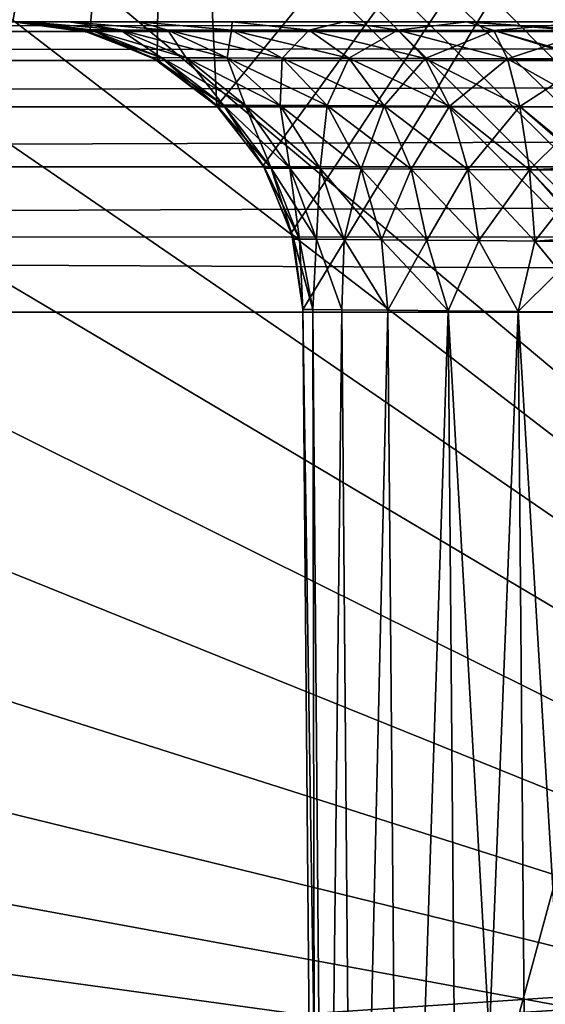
# Model space of a CAD drawing. Header units: metres. Extents: x -205 to 205, y -104 to 104.
# Tile 399 of 656: x -157.01 to -156.105, y 43.858 to 45.554. Entities that reach past the tile are written whole.
import ezdxf

# ---------------------------------------------------------------- set-up
doc = ezdxf.new("R2010")
doc.units = ezdxf.units.M
doc.layers.add('solid_01_2-CONSUMER_EHM_BOX_SW0001', color=7, linetype='CONTINUOUS')

msp = doc.modelspace()

# ---------------------------------------------------------------- linework, layer by layer
at = {"layer": 'solid_01_2-CONSUMER_EHM_BOX_SW0001'}
for points in [[(-200.010849, -74.958488), (-200.010773, 75.041512), (-0.010778, 75.04142)], [(-0.010849, -74.95858), (-200.010849, -74.958488), (-0.010778, 75.04142)], [(-91.959076, 42.820488, 75), (-76.402473, 63.637558, 75), (-185.602478, 63.645401, 75)], [(-92.726151, 42.986298, 75), (-91.959076, 42.820488, 75), (-185.602478, 63.645401, 75)], [(-93.500885, 43.041248, 75), (-92.726151, 42.986298, 75), (-185.602478, 63.645401, 75)], [(-168.500885, 43.051987, 75), (-93.500885, 43.041248, 75), (-185.602478, 63.645401, 75)], [(-162.763565, 53.276253, 12.721427), (-153.469162, 44.014297, 12.5), (-162.746017, 53.2938, 12.5)], [(-153.469162, 44.014297, 12.5), (-162.473495, 53.021206, 2.010686), (-162.746017, 53.2938, 1.955037)], [(-153.469162, 44.014297, 12.5), (-162.746017, 53.2938, 1.955037), (-162.746017, 53.2938, 12.5)], [(-162.763565, 53.276253, 12.721427), (-162.815765, 53.22406, 12.933075), (-153.419662, 43.938347, 12.692423)], [(-162.763565, 53.276253, 12.721427), (-153.448853, 43.986073, 12.605596), (-153.469162, 44.014297, 12.5)], [(-162.763565, 53.276253, 12.721427), (-153.419662, 43.938347, 12.692423), (-153.448853, 43.986073, 12.605596)], [(-162.815765, 53.22406, 12.933075), (-162.900009, 53.139851, 13.122963), (-153.4189, 43.809528, 12.95445)], [(-162.815765, 53.22406, 12.933075), (-153.398911, 43.87471, 12.809218), (-153.419662, 43.938347, 12.692423)], [(-162.815765, 53.22406, 12.933075), (-153.402176, 43.841415, 12.879613), (-153.398911, 43.87471, 12.809218)], [(-162.815765, 53.22406, 12.933075), (-153.4189, 43.809528, 12.95445), (-153.402176, 43.841415, 12.879613)], [(-162.900009, 53.139851, 13.122963), (-163.012039, 53.027855, 13.281551), (-153.504257, 43.743862, 13.120781)], [(-162.900009, 53.139851, 13.122963), (-153.45166, 43.777721, 13.034579), (-153.4189, 43.809528, 12.95445)], [(-162.900009, 53.139851, 13.122963), (-153.504257, 43.743862, 13.120781), (-153.45166, 43.777721, 13.034579)], [(-163.012039, 53.027855, 13.281551), (-163.146225, 52.893696, 13.400871), (-153.673889, 43.666035, 13.293175)], [(-163.012039, 53.027855, 13.281551), (-153.578781, 43.706711, 13.20919), (-153.504257, 43.743862, 13.120781)], [(-163.012039, 53.027855, 13.281551), (-153.673889, 43.666035, 13.293175), (-153.578781, 43.706711, 13.20919)], [(-153.469162, 44.014297, 12.5), (-162.219208, 52.766846, 2.071429), (-162.473495, 53.021206, 2.010686)], [(-163.146225, 52.893696, 13.400871), (-163.295853, 52.744122, 13.474928), (-153.907471, 43.582077, 13.423147)], [(-163.146225, 52.893696, 13.400871), (-153.785416, 43.623272, 13.366093), (-153.673889, 43.666035, 13.293175)], [(-163.146225, 52.893696, 13.400871), (-153.907471, 43.582077, 13.423147), (-153.785416, 43.623272, 13.366093)], [(-153.469162, 44.014297, 12.5), (-161.012253, 51.559551, 2.341392), (-162.219208, 52.766846, 2.071429)], [(-163.295853, 52.744122, 13.474928), (-163.453217, 52.586796, 13.5), (-154.146835, 43.527897, 13.484238)], [(-163.295853, 52.744122, 13.474928), (-154.031036, 43.548481, 13.461928), (-153.907471, 43.582077, 13.423147)], [(-163.295853, 52.744122, 13.474928), (-154.146835, 43.527897, 13.484238), (-154.031036, 43.548481, 13.461928)], [(-162.661957, 50.457802, 13.5), (-154.418976, 43.549969, 13.5), (-163.453217, 52.586796, 13.5)], [(-154.339813, 43.530277, 13.499115), (-163.453217, 52.586796, 13.5), (-154.418976, 43.549969, 13.5)], [(-154.249832, 43.522209, 13.494987), (-154.146835, 43.527897, 13.484238), (-163.453217, 52.586796, 13.5)], [(-154.339813, 43.530277, 13.499115), (-154.249832, 43.522209, 13.494987), (-163.453217, 52.586796, 13.5)], [(-153.469162, 44.014297, 12.5), (-159.613571, 50.160465, 2.58052), (-161.012253, 51.559551, 2.341392)], [(-162.661957, 50.457802, 13.5), (-162.49527, 49.763519, 13.5), (-154.418976, 43.549969, 13.5)], [(-153.469162, 44.014297, 12.5), (-158.01297, 48.559399, 2.795719), (-159.613571, 50.160465, 2.58052)], [(-162.49527, 49.763519, 13.5), (-162.439255, 49.051765, 13.5), (-154.418976, 43.549969, 13.5)], [(-162.439255, 49.051765, 13.5), (-162.495224, 48.34037, 13.5), (-154.418976, 43.549969, 13.5)], [(-153.469162, 44.014297, 12.5), (-156.193375, 46.739281, 2.98887), (-158.01297, 48.559399, 2.795719)], [(-162.495224, 48.34037, 13.5), (-162.661835, 47.646103, 13.5), (-154.418976, 43.549969, 13.5)], [(-162.661835, 47.646103, 13.5), (-162.935013, 46.986431, 13.5), (-154.418976, 43.549969, 13.5)], [(-167.103653, 47.144073, 63.099998), (-156.753662, 47.14333, 63.099998), (-165.111298, 45.532738, 63.099998)], [(-156.753662, 47.14333, 63.099998), (-164.978683, 45.551479, 63.099998), (-165.111298, 45.532738, 63.099998)], [(-156.753662, 47.14333, 63.099998), (-157.022369, 45.550343, 63.099998), (-164.978683, 45.551479, 63.099998)], [(-156.753662, 47.14333, 63.099998), (-156.889755, 45.531563, 63.099998), (-157.022369, 45.550343, 63.099998)], [(-156.753662, 47.14333, 63.099998), (-156.773636, 45.484043, 63.099998), (-156.889755, 45.531563, 63.099998)], [(-156.753662, 47.14333, 63.099998), (-156.670975, 45.404785, 63.099998), (-156.773636, 45.484043, 63.099998)], [(-156.753662, 47.14333, 63.099998), (-155.253662, 47.143223, 63.099998), (-156.670975, 45.404785, 63.099998)], [(-155.253662, 47.143223, 63.099998), (-156.590851, 45.302795, 63.099998), (-156.670975, 45.404785, 63.099998)], [(-155.253662, 47.143223, 63.099998), (-156.542343, 45.187077, 63.099998), (-156.590851, 45.302795, 63.099998)], [(-155.253662, 47.143223, 63.099998), (-156.522446, 45.054634, 63.099998), (-156.542343, 45.187077, 63.099998)], [(-155.253662, 47.143223, 63.099998), (-156.500961, 42.550266, 63.099998), (-156.522446, 45.054634, 63.099998)], [(-155.253662, 47.143223, 63.099998), (-144.503662, 47.142452, 63.099998), (-156.500961, 42.550266, 63.099998)], [(-144.503662, 47.142452, 63.099998), (-143.483047, 42.548405, 63.099998), (-156.500961, 42.550266, 63.099998)], [(-162.935013, 46.986431, 13.5), (-163.308044, 46.377617, 13.5), (-154.418976, 43.549969, 13.5)], [(-153.469162, 44.014297, 12.5), (-155.286041, 45.831703, 3.117847), (-156.193375, 46.739281, 2.98887)], [(-163.308044, 46.377617, 13.5), (-163.771698, 45.834652, 13.5), (-154.418976, 43.549969, 13.5)], [(-163.771698, 45.834652, 13.5), (-164.314606, 45.370911, 13.5), (-154.418976, 43.549969, 13.5)], [(-168.500534, 45.535084, 46.371098), (-168.500519, 45.551987, 46.5), (-138.215958, 45.530617, 46.370613)], [(-168.500519, 45.551987, 46.5), (-138.215958, 45.547649, 46.5), (-138.215958, 45.530617, 46.370613)], [(-138.558212, 45.547699, 46.681751), (-138.215958, 45.547649, 46.5), (-168.500519, 45.551987, 46.5)], [(-147.957275, 45.549046, 47.5), (-139.892242, 45.54789, 47.5), (-168.500519, 45.551987, 46.5)], [(-139.069595, 45.547771, 46.97401), (-168.500519, 45.551987, 46.5), (-139.892242, 45.54789, 47.5)], [(-147.957275, 45.549046, 47.5), (-168.500519, 45.551987, 46.5), (-156.022308, 45.550198, 47.5)], [(-156.240219, 45.550228, 47.524025), (-156.022308, 45.550198, 47.5), (-168.500519, 45.551987, 46.5)], [(-156.998322, 45.550339, 48.282085), (-168.500519, 45.551987, 46.5), (-157.022369, 45.550343, 48.499981)], [(-156.925369, 45.550327, 48.070389), (-168.500519, 45.551987, 46.5), (-156.998322, 45.550339, 48.282085)], [(-156.805328, 45.550312, 47.877953), (-168.500519, 45.551987, 46.5), (-156.925369, 45.550327, 48.070389)], [(-156.644348, 45.550289, 47.716984), (-168.500519, 45.551987, 46.5), (-156.805328, 45.550312, 47.877953)], [(-156.451904, 45.550259, 47.596966), (-168.500519, 45.551987, 46.5), (-156.644348, 45.550289, 47.716984)], [(-156.240219, 45.550228, 47.524025), (-168.500519, 45.551987, 46.5), (-156.451904, 45.550259, 47.596966)], [(-138.558212, 45.547699, 46.681751), (-168.500519, 45.551987, 46.5), (-139.069595, 45.547771, 46.97401)], [(-157.022369, 45.550343, 48.499981), (-156.893707, 45.533485, 48.5), (-156.887543, 45.536228, 48.327911)], [(-156.893707, 45.533485, 54.5), (-156.893707, 45.533485, 48.5), (-157.022369, 45.550343, 48.499981)], [(-156.998322, 45.550339, 48.282085), (-157.022369, 45.550343, 48.499981), (-156.887543, 45.536228, 48.327911)], [(-157.022369, 45.550343, 51.499996), (-156.893707, 45.533485, 54.5), (-157.022369, 45.550343, 48.499981)], [(-157.022369, 45.550343, 51.499996), (-157.022369, 45.550343, 54.500011), (-156.893707, 45.533485, 54.5)], [(-156.998322, 45.550339, 54.717911), (-156.893707, 45.533485, 54.5), (-157.022369, 45.550343, 54.500011)], [(-156.998322, 45.550339, 57.282085), (-157.022369, 45.550343, 54.500011), (-157.022369, 45.550343, 57.499981)], [(-156.998322, 45.550339, 54.717911), (-157.022369, 45.550343, 54.500011), (-156.998322, 45.550339, 57.282085)], [(-156.889755, 45.531563, 63.099998), (-157.022369, 45.550343, 60.299992), (-157.022369, 45.550343, 63.099998)], [(-156.889755, 45.531563, 63.099998), (-157.022369, 45.550343, 57.499981), (-157.022369, 45.550343, 60.299992)], [(-156.889755, 45.531563, 63.099998), (-156.904404, 45.536213, 57.5), (-157.022369, 45.550343, 57.499981)], [(-156.887543, 45.536228, 57.327911), (-157.022369, 45.550343, 57.499981), (-156.904404, 45.536213, 57.5)], [(-156.998322, 45.550339, 57.282085), (-157.022369, 45.550343, 57.499981), (-156.887543, 45.536228, 57.327911)], [(-156.998322, 45.550339, 48.282085), (-156.887543, 45.536228, 48.327911), (-156.837112, 45.536163, 48.162514)], [(-156.925369, 45.550327, 48.070389), (-156.998322, 45.550339, 48.282085), (-156.837112, 45.536163, 48.162514)], [(-156.998322, 45.550339, 54.717911), (-156.887543, 45.536228, 54.672089), (-156.893707, 45.533485, 54.5)], [(-156.998322, 45.550339, 57.282085), (-156.887543, 45.536228, 57.327911), (-156.837112, 45.536163, 57.162514)], [(-156.925369, 45.550327, 57.070389), (-156.998322, 45.550339, 57.282085), (-156.837112, 45.536163, 57.162514)], [(-156.998322, 45.550339, 54.717911), (-156.998322, 45.550339, 57.282085), (-156.925369, 45.550327, 57.070389)], [(-156.998322, 45.550339, 54.717911), (-156.925369, 45.550327, 57.070389), (-156.925369, 45.550327, 54.929611)], [(-156.998322, 45.550339, 54.717911), (-156.837112, 45.536163, 54.837486), (-156.887543, 45.536228, 54.672089)], [(-156.998322, 45.550339, 54.717911), (-156.925369, 45.550327, 54.929611), (-156.837112, 45.536163, 54.837486)], [(-156.925369, 45.550327, 48.070389), (-156.837112, 45.536163, 48.162514), (-156.755295, 45.536057, 48.010262)], [(-156.805328, 45.550312, 47.877953), (-156.925369, 45.550327, 48.070389), (-156.755295, 45.536057, 48.010262)], [(-156.925369, 45.550327, 57.070389), (-156.837112, 45.536163, 57.162514), (-156.755295, 45.536057, 57.010262)], [(-156.805328, 45.550312, 56.877953), (-156.925369, 45.550327, 57.070389), (-156.755295, 45.536057, 57.010262)], [(-156.925369, 45.550327, 54.929611), (-156.925369, 45.550327, 57.070389), (-156.805328, 45.550312, 56.877953)], [(-156.925369, 45.550327, 54.929611), (-156.805328, 45.550312, 56.877953), (-156.805328, 45.550312, 55.122047)], [(-156.925369, 45.550327, 54.929611), (-156.755295, 45.536057, 54.989738), (-156.837112, 45.536163, 54.837486)], [(-156.925369, 45.550327, 54.929611), (-156.805328, 45.550312, 55.122047), (-156.755295, 45.536057, 54.989738)], [(-156.805328, 45.550312, 47.877953), (-156.755295, 45.536057, 48.010262), (-156.645294, 45.535912, 47.87706)], [(-156.644348, 45.550289, 47.716984), (-156.805328, 45.550312, 47.877953), (-156.645294, 45.535912, 47.87706)], [(-156.805328, 45.550312, 56.877953), (-156.755295, 45.536057, 57.010262), (-156.645294, 45.535912, 56.87706)], [(-156.644348, 45.550289, 56.716984), (-156.805328, 45.550312, 56.877953), (-156.645294, 45.535912, 56.87706)], [(-156.805328, 45.550312, 55.122047), (-156.805328, 45.550312, 56.877953), (-156.644348, 45.550289, 56.716984)], [(-156.805328, 45.550312, 55.122047), (-156.644348, 45.550289, 56.716984), (-156.644348, 45.550289, 55.283016)], [(-156.805328, 45.550312, 55.122047), (-156.645294, 45.535912, 55.12294), (-156.755295, 45.536057, 54.989738)], [(-156.805328, 45.550312, 55.122047), (-156.644348, 45.550289, 55.283016), (-156.645294, 45.535912, 55.12294)], [(-156.644348, 45.550289, 47.716984), (-156.645294, 45.535912, 47.87706), (-156.511429, 45.535736, 47.768036)], [(-156.644348, 45.550289, 56.716984), (-156.645294, 45.535912, 56.87706), (-156.511429, 45.535736, 56.768036)], [(-156.644348, 45.550289, 55.283016), (-156.511429, 45.535736, 55.231964), (-156.645294, 45.535912, 55.12294)], [(-156.451904, 45.550259, 47.596966), (-156.644348, 45.550289, 47.716984), (-156.511429, 45.535736, 47.768036)], [(-156.451904, 45.550259, 56.596966), (-156.644348, 45.550289, 56.716984), (-156.511429, 45.535736, 56.768036)], [(-156.644348, 45.550289, 55.283016), (-156.644348, 45.550289, 56.716984), (-156.451904, 45.550259, 56.596966)], [(-156.644348, 45.550289, 55.283016), (-156.451904, 45.550259, 56.596966), (-156.451904, 45.550259, 55.403034)], [(-156.644348, 45.550289, 55.283016), (-156.451904, 45.550259, 55.403034), (-156.511429, 45.535736, 55.231964)], [(-156.451904, 45.550259, 47.596966), (-156.511429, 45.535736, 47.768036), (-156.358948, 45.535534, 47.687363)], [(-156.451904, 45.550259, 56.596966), (-156.511429, 45.535736, 56.768036), (-156.358948, 45.535534, 56.687363)], [(-156.451904, 45.550259, 55.403034), (-156.358948, 45.535534, 55.312637), (-156.511429, 45.535736, 55.231964)], [(-156.240219, 45.550228, 47.524025), (-156.451904, 45.550259, 47.596966), (-156.358948, 45.535534, 47.687363)], [(-156.240219, 45.550228, 56.524025), (-156.451904, 45.550259, 56.596966), (-156.358948, 45.535534, 56.687363)], [(-156.451904, 45.550259, 55.403034), (-156.451904, 45.550259, 56.596966), (-156.240219, 45.550228, 56.524025)], [(-156.451904, 45.550259, 55.403034), (-156.240219, 45.550228, 56.524025), (-156.240219, 45.550228, 55.475975)], [(-156.451904, 45.550259, 55.403034), (-156.240219, 45.550228, 55.475975), (-156.358948, 45.535534, 55.312637)], [(-156.240219, 45.550228, 47.524025), (-156.358948, 45.535534, 47.687363), (-156.193787, 45.535313, 47.638084)], [(-156.240219, 45.550228, 56.524025), (-156.358948, 45.535534, 56.687363), (-156.193787, 45.535313, 56.638084)], [(-156.240219, 45.550228, 55.475975), (-156.193787, 45.535313, 55.361912), (-156.358948, 45.535534, 55.312637)], [(-156.240219, 45.550228, 47.524025), (-156.022324, 45.533173, 47.629364), (-156.022308, 45.550198, 47.5)], [(-156.240219, 45.550228, 47.524025), (-156.193787, 45.535313, 47.638084), (-156.022324, 45.533173, 47.629364)], [(-156.240219, 45.550228, 56.524025), (-156.022324, 45.535049, 56.62215), (-156.022308, 45.550198, 56.5)], [(-156.240219, 45.550228, 55.475975), (-156.240219, 45.550228, 56.524025), (-156.022308, 45.550198, 56.5)], [(-156.240219, 45.550228, 55.475975), (-156.022308, 45.550198, 56.5), (-156.022308, 45.550198, 55.5)], [(-156.240219, 45.550228, 56.524025), (-156.193787, 45.535313, 56.638084), (-156.022324, 45.535049, 56.62215)], [(-156.240219, 45.550228, 55.475975), (-156.022308, 45.550198, 55.5), (-156.193787, 45.535313, 55.361912)], [(-156.193787, 45.535313, 55.361912), (-156.022308, 45.550198, 55.5), (-156.022324, 45.535049, 55.377846)], [(-168.500534, 45.485195, 46.25034), (-168.500534, 45.535084, 46.371098), (-138.215958, 45.530617, 46.370613)], [(-168.500534, 45.485195, 46.25034), (-138.215958, 45.530617, 46.370613), (-138.215973, 45.480637, 46.249954)], [(-156.766891, 45.488445, 57.351913), (-156.887543, 45.536228, 57.327911), (-156.904404, 45.536213, 57.5)], [(-156.889755, 45.531563, 63.099998), (-156.781479, 45.488453, 57.5), (-156.904404, 45.536213, 57.5)], [(-156.766891, 45.488445, 57.351913), (-156.904404, 45.536213, 57.5), (-156.781479, 45.488453, 57.5)], [(-156.887543, 45.536228, 48.327911), (-156.893707, 45.533485, 48.5), (-156.766891, 45.488445, 48.351913)], [(-156.887543, 45.536228, 54.672089), (-156.773621, 45.484035, 54.5), (-156.893707, 45.533485, 54.5)], [(-156.893707, 45.533485, 48.5), (-156.773605, 45.484028, 48.5), (-156.766891, 45.488445, 48.351913)], [(-156.773621, 45.484035, 54.5), (-156.773605, 45.484028, 48.5), (-156.893707, 45.533485, 48.5)], [(-156.893707, 45.533485, 54.5), (-156.773621, 45.484035, 54.5), (-156.893707, 45.533485, 48.5)], [(-156.889755, 45.531563, 63.099998), (-156.773636, 45.484043, 63.099998), (-156.781479, 45.488453, 57.5)], [(-156.887543, 45.536228, 48.327911), (-156.766891, 45.488445, 48.351913), (-156.72348, 45.488323, 48.209587)], [(-156.837112, 45.536163, 48.162514), (-156.887543, 45.536228, 48.327911), (-156.72348, 45.488323, 48.209587)], [(-156.887543, 45.536228, 54.672089), (-156.766891, 45.488445, 54.648087), (-156.773621, 45.484035, 54.5)], [(-156.72348, 45.488323, 57.209587), (-156.837112, 45.536163, 57.162514), (-156.887543, 45.536228, 57.327911)], [(-156.766891, 45.488445, 57.351913), (-156.72348, 45.488323, 57.209587), (-156.887543, 45.536228, 57.327911)], [(-156.887543, 45.536228, 54.672089), (-156.837112, 45.536163, 54.837486), (-156.766891, 45.488445, 54.648087)], [(-156.837112, 45.536163, 48.162514), (-156.72348, 45.488323, 48.209587), (-156.653061, 45.488117, 48.078579)], [(-156.755295, 45.536057, 48.010262), (-156.837112, 45.536163, 48.162514), (-156.653061, 45.488117, 48.078579)], [(-156.653061, 45.488117, 57.078579), (-156.755295, 45.536057, 57.010262), (-156.837112, 45.536163, 57.162514)], [(-156.72348, 45.488323, 57.209587), (-156.653061, 45.488117, 57.078579), (-156.837112, 45.536163, 57.162514)], [(-156.837112, 45.536163, 54.837486), (-156.72348, 45.488319, 54.790413), (-156.766891, 45.488445, 54.648087)], [(-156.837112, 45.536163, 54.837486), (-156.755295, 45.536057, 54.989738), (-156.72348, 45.488319, 54.790413)], [(-156.755295, 45.536057, 48.010262), (-156.653061, 45.488117, 48.078579), (-156.55838, 45.487843, 47.963974)], [(-156.645294, 45.535912, 47.87706), (-156.755295, 45.536057, 48.010262), (-156.55838, 45.487843, 47.963974)], [(-156.55838, 45.487843, 56.963974), (-156.645294, 45.535912, 56.87706), (-156.755295, 45.536057, 57.010262)], [(-156.653061, 45.488117, 57.078579), (-156.55838, 45.487843, 56.963974), (-156.755295, 45.536057, 57.010262)], [(-156.755295, 45.536057, 54.989738), (-156.653061, 45.488117, 54.921417), (-156.72348, 45.488319, 54.790413)], [(-156.755295, 45.536057, 54.989738), (-156.645294, 45.535912, 55.12294), (-156.653061, 45.488117, 54.921417)], [(-156.645294, 45.535912, 55.12294), (-156.55838, 45.487839, 55.036026), (-156.653061, 45.488117, 54.921417)], [(-156.645294, 45.535912, 47.87706), (-156.55838, 45.487843, 47.963974), (-156.443192, 45.487503, 47.870182)], [(-156.511429, 45.535736, 47.768036), (-156.645294, 45.535912, 47.87706), (-156.443192, 45.487503, 47.870182)], [(-156.443192, 45.487503, 56.870182), (-156.511429, 45.535736, 56.768036), (-156.645294, 45.535912, 56.87706)], [(-156.55838, 45.487843, 56.963974), (-156.443192, 45.487503, 56.870182), (-156.645294, 45.535912, 56.87706)], [(-156.645294, 45.535912, 55.12294), (-156.511429, 45.535736, 55.231964), (-156.55838, 45.487839, 55.036026)], [(-156.511429, 45.535736, 55.231964), (-156.443192, 45.487503, 55.129818), (-156.55838, 45.487839, 55.036026)], [(-156.511429, 45.535736, 47.768036), (-156.443192, 45.487503, 47.870182), (-156.311966, 45.487118, 47.800793)], [(-156.358948, 45.535534, 47.687363), (-156.511429, 45.535736, 47.768036), (-156.311966, 45.487118, 47.800793)], [(-156.311966, 45.487118, 56.800793), (-156.358948, 45.535534, 56.687363), (-156.511429, 45.535736, 56.768036)], [(-156.443192, 45.487503, 56.870182), (-156.311966, 45.487118, 56.800793), (-156.511429, 45.535736, 56.768036)], [(-156.511429, 45.535736, 55.231964), (-156.358948, 45.535534, 55.312637), (-156.443192, 45.487503, 55.129818)], [(-156.358948, 45.535534, 55.312637), (-156.311966, 45.487118, 55.199207), (-156.443192, 45.487503, 55.129818)], [(-156.358948, 45.535534, 47.687363), (-156.311966, 45.487118, 47.800793), (-156.169846, 45.486702, 47.758423)], [(-156.193787, 45.535313, 47.638084), (-156.358948, 45.535534, 47.687363), (-156.169846, 45.486702, 47.758423)], [(-156.169846, 45.486702, 56.758423), (-156.193787, 45.535313, 56.638084), (-156.358948, 45.535534, 56.687363)], [(-156.311966, 45.487118, 56.800793), (-156.169846, 45.486702, 56.758423), (-156.358948, 45.535534, 56.687363)], [(-156.358948, 45.535534, 55.312637), (-156.193787, 45.535313, 55.361912), (-156.311966, 45.487118, 55.199207)], [(-156.193787, 45.535313, 55.361912), (-156.169846, 45.486698, 55.241573), (-156.311966, 45.487118, 55.199207)], [(-156.193787, 45.535313, 47.638084), (-156.022339, 45.483204, 47.750015), (-156.022324, 45.533173, 47.629364)], [(-156.193787, 45.535313, 47.638084), (-156.169846, 45.486702, 47.758423), (-156.022339, 45.483204, 47.750015)], [(-156.022339, 45.486233, 56.744694), (-156.022324, 45.535049, 56.62215), (-156.193787, 45.535313, 56.638084)], [(-156.169846, 45.486702, 56.758423), (-156.022339, 45.486233, 56.744694), (-156.193787, 45.535313, 56.638084)], [(-156.193787, 45.535313, 55.361912), (-156.022324, 45.535049, 55.377846), (-156.169846, 45.486698, 55.241573)], [(-156.169846, 45.486698, 55.241573), (-156.022324, 45.535049, 55.377846), (-156.022339, 45.486233, 55.255306)], [(-168.500549, 45.405724, 46.146633), (-168.500534, 45.485195, 46.25034), (-138.215973, 45.480637, 46.249954)], [(-168.500549, 45.405724, 46.146633), (-138.215973, 45.480637, 46.249954), (-138.215988, 45.401176, 46.14642)], [(-156.659195, 45.406662, 57.373337), (-156.766891, 45.488445, 57.351913), (-156.781479, 45.488453, 57.5)], [(-156.670975, 45.404785, 63.099998), (-156.671738, 45.406723, 57.5), (-156.781479, 45.488453, 57.5)], [(-156.659195, 45.406662, 57.373337), (-156.781479, 45.488453, 57.5), (-156.671738, 45.406723, 57.5)], [(-156.773636, 45.484043, 63.099998), (-156.670975, 45.404785, 63.099998), (-156.781479, 45.488453, 57.5)], [(-156.766891, 45.488445, 54.648087), (-156.67038, 45.405396, 54.5), (-156.773621, 45.484035, 54.5)], [(-156.773621, 45.484035, 54.5), (-156.67038, 45.405396, 54.5), (-156.773605, 45.484028, 48.5)], [(-156.766891, 45.488445, 48.351913), (-156.773605, 45.484028, 48.5), (-156.659195, 45.406662, 48.373337)], [(-156.773605, 45.484028, 48.5), (-156.670364, 45.405373, 48.5), (-156.659195, 45.406662, 48.373337)], [(-156.67038, 45.405396, 54.5), (-156.670364, 45.405373, 48.5), (-156.773605, 45.484028, 48.5)], [(-156.766891, 45.488445, 48.351913), (-156.659195, 45.406662, 48.373337), (-156.622086, 45.406483, 48.251598)], [(-156.72348, 45.488323, 48.209587), (-156.766891, 45.488445, 48.351913), (-156.622086, 45.406483, 48.251598)], [(-156.766891, 45.488445, 54.648087), (-156.659195, 45.406662, 54.626663), (-156.67038, 45.405396, 54.5)], [(-156.622086, 45.406483, 57.251598), (-156.72348, 45.488323, 57.209587), (-156.766891, 45.488445, 57.351913)], [(-156.659195, 45.406662, 57.373337), (-156.622086, 45.406483, 57.251598), (-156.766891, 45.488445, 57.351913)], [(-156.766891, 45.488445, 54.648087), (-156.72348, 45.488319, 54.790413), (-156.659195, 45.406662, 54.626663)], [(-156.72348, 45.488323, 48.209587), (-156.622086, 45.406483, 48.251598), (-156.561859, 45.406193, 48.139534)], [(-156.653061, 45.488117, 48.078579), (-156.72348, 45.488323, 48.209587), (-156.561859, 45.406193, 48.139534)], [(-156.561859, 45.406193, 57.139534), (-156.653061, 45.488117, 57.078579), (-156.72348, 45.488323, 57.209587)], [(-156.622086, 45.406483, 57.251598), (-156.561859, 45.406193, 57.139534), (-156.72348, 45.488323, 57.209587)], [(-156.72348, 45.488319, 54.790413), (-156.622086, 45.406483, 54.748402), (-156.659195, 45.406662, 54.626663)], [(-156.72348, 45.488319, 54.790413), (-156.653061, 45.488117, 54.921417), (-156.622086, 45.406483, 54.748402)], [(-156.653061, 45.488117, 48.078579), (-156.561859, 45.406193, 48.139534), (-156.480896, 45.4058, 48.041489)], [(-156.55838, 45.487843, 47.963974), (-156.653061, 45.488117, 48.078579), (-156.480896, 45.4058, 48.041489)], [(-156.480896, 45.4058, 57.041489), (-156.55838, 45.487843, 56.963974), (-156.653061, 45.488117, 57.078579)], [(-156.561859, 45.406193, 57.139534), (-156.480896, 45.4058, 57.041489), (-156.653061, 45.488117, 57.078579)], [(-156.653061, 45.488117, 54.921417), (-156.561859, 45.406189, 54.860466), (-156.622086, 45.406483, 54.748402)], [(-156.653061, 45.488117, 54.921417), (-156.55838, 45.487839, 55.036026), (-156.561859, 45.406189, 54.860466)], [(-156.55838, 45.487839, 55.036026), (-156.480881, 45.405796, 54.958511), (-156.561859, 45.406189, 54.860466)], [(-156.55838, 45.487843, 47.963974), (-156.480896, 45.4058, 48.041489), (-156.382355, 45.405319, 47.961235)], [(-156.443192, 45.487503, 47.870182), (-156.55838, 45.487843, 47.963974), (-156.382355, 45.405319, 47.961235)], [(-156.382355, 45.405319, 56.961235), (-156.443192, 45.487503, 56.870182), (-156.55838, 45.487843, 56.963974)], [(-156.480896, 45.4058, 57.041489), (-156.382355, 45.405319, 56.961235), (-156.55838, 45.487843, 56.963974)], [(-156.55838, 45.487839, 55.036026), (-156.443192, 45.487503, 55.129818), (-156.480881, 45.405796, 54.958511)], [(-156.443192, 45.487503, 55.129818), (-156.382355, 45.405319, 55.038761), (-156.480881, 45.405796, 54.958511)], [(-156.443192, 45.487503, 47.870182), (-156.382355, 45.405319, 47.961235), (-156.270126, 45.40477, 47.901852)], [(-156.311966, 45.487118, 47.800793), (-156.443192, 45.487503, 47.870182), (-156.270126, 45.40477, 47.901852)], [(-156.270126, 45.40477, 56.901852), (-156.311966, 45.487118, 56.800793), (-156.443192, 45.487503, 56.870182)], [(-156.382355, 45.405319, 56.961235), (-156.270126, 45.40477, 56.901852), (-156.443192, 45.487503, 56.870182)], [(-156.443192, 45.487503, 55.129818), (-156.311966, 45.487118, 55.199207), (-156.382355, 45.405319, 55.038761)], [(-156.311966, 45.487118, 55.199207), (-156.270126, 45.40477, 55.098148), (-156.382355, 45.405319, 55.038761)], [(-156.311966, 45.487118, 47.800793), (-156.270126, 45.40477, 47.901852), (-156.148544, 45.404179, 47.865578)], [(-156.169846, 45.486702, 47.758423), (-156.311966, 45.487118, 47.800793), (-156.148544, 45.404179, 47.865578)], [(-156.148544, 45.404179, 56.865578), (-156.169846, 45.486702, 56.758423), (-156.311966, 45.487118, 56.800793)], [(-156.270126, 45.40477, 56.901852), (-156.148544, 45.404179, 56.865578), (-156.311966, 45.487118, 56.800793)], [(-156.311966, 45.487118, 55.199207), (-156.169846, 45.486698, 55.241573), (-156.270126, 45.40477, 55.098148)], [(-156.169846, 45.486698, 55.241573), (-156.148544, 45.404175, 55.134422), (-156.270126, 45.40477, 55.098148)], [(-156.169846, 45.486702, 47.758423), (-156.022339, 45.403553, 47.853752), (-156.022339, 45.483204, 47.750015)], [(-156.169846, 45.486702, 47.758423), (-156.148544, 45.404179, 47.865578), (-156.022339, 45.403553, 47.853752)], [(-156.022339, 45.403553, 56.853752), (-156.022339, 45.486233, 56.744694), (-156.169846, 45.486702, 56.758423)], [(-156.148544, 45.404179, 56.865578), (-156.022339, 45.403553, 56.853752), (-156.169846, 45.486702, 56.758423)], [(-156.169846, 45.486698, 55.241573), (-156.022339, 45.486233, 55.255306), (-156.148544, 45.404175, 55.134422)], [(-156.148544, 45.404175, 55.134422), (-156.022339, 45.486233, 55.255306), (-156.022339, 45.403553, 55.146248)], [(-168.500565, 45.302097, 46.067051), (-168.500549, 45.405724, 46.146633), (-138.215988, 45.401176, 46.14642)], [(-168.500565, 45.302097, 46.067051), (-138.215988, 45.401176, 46.14642), (-138.216003, 45.297653, 46.06699)], [(-156.577301, 45.298168, 57.389629), (-156.659195, 45.406662, 57.373337), (-156.671738, 45.406723, 57.5)], [(-156.590851, 45.302795, 63.099998), (-156.590851, 45.302807, 57.5), (-156.671738, 45.406723, 57.5)], [(-156.577301, 45.298168, 57.389629), (-156.671738, 45.406723, 57.5), (-156.590851, 45.302807, 57.5)], [(-156.670975, 45.404785, 63.099998), (-156.590851, 45.302795, 63.099998), (-156.671738, 45.406723, 57.5)], [(-156.659195, 45.406662, 54.626663), (-156.588242, 45.29829, 54.5), (-156.67038, 45.405396, 54.5)], [(-156.67038, 45.405396, 54.5), (-156.588242, 45.29829, 54.5), (-156.670364, 45.405373, 48.5)], [(-156.659195, 45.406662, 48.373337), (-156.670364, 45.405373, 48.5), (-156.577301, 45.298168, 48.389629)], [(-156.670364, 45.405373, 48.5), (-156.588242, 45.29829, 48.5), (-156.577301, 45.298168, 48.389629)], [(-156.588242, 45.29829, 54.5), (-156.588242, 45.29829, 48.5), (-156.670364, 45.405373, 48.5)], [(-156.659195, 45.406662, 48.373337), (-156.577301, 45.298168, 48.389629), (-156.544998, 45.297951, 48.283539)], [(-156.622086, 45.406483, 48.251598), (-156.659195, 45.406662, 48.373337), (-156.544998, 45.297951, 48.283539)], [(-156.659195, 45.406662, 54.626663), (-156.577301, 45.298168, 54.610371), (-156.588242, 45.29829, 54.5)], [(-156.544998, 45.297951, 57.283539), (-156.622086, 45.406483, 57.251598), (-156.659195, 45.406662, 57.373337)], [(-156.577301, 45.298168, 57.389629), (-156.544998, 45.297951, 57.283539), (-156.659195, 45.406662, 57.373337)], [(-156.659195, 45.406662, 54.626663), (-156.622086, 45.406483, 54.748402), (-156.577301, 45.298168, 54.610371)], [(-156.622086, 45.406483, 48.251598), (-156.544998, 45.297951, 48.283539), (-156.492554, 45.297592, 48.185852)], [(-156.561859, 45.406193, 48.139534), (-156.622086, 45.406483, 48.251598), (-156.492554, 45.297592, 48.185852)], [(-156.492554, 45.297592, 57.185852), (-156.561859, 45.406193, 57.139534), (-156.622086, 45.406483, 57.251598)], [(-156.544998, 45.297951, 57.283539), (-156.492554, 45.297592, 57.185852), (-156.622086, 45.406483, 57.251598)], [(-156.622086, 45.406483, 54.748402), (-156.544998, 45.297951, 54.716461), (-156.577301, 45.298168, 54.610371)], [(-156.622086, 45.406483, 54.748402), (-156.561859, 45.406189, 54.860466), (-156.544998, 45.297951, 54.716461)], [(-156.561859, 45.406193, 48.139534), (-156.492554, 45.297592, 48.185852), (-156.422043, 45.297112, 48.100357)], [(-156.480896, 45.4058, 48.041489), (-156.561859, 45.406193, 48.139534), (-156.422043, 45.297112, 48.100357)], [(-156.422043, 45.297112, 57.100357), (-156.480896, 45.4058, 57.041489), (-156.561859, 45.406193, 57.139534)], [(-156.492554, 45.297592, 57.185852), (-156.422043, 45.297112, 57.100357), (-156.561859, 45.406193, 57.139534)], [(-156.561859, 45.406189, 54.860466), (-156.492554, 45.297592, 54.814148), (-156.544998, 45.297951, 54.716461)], [(-156.561859, 45.406189, 54.860466), (-156.480881, 45.405796, 54.958511), (-156.492554, 45.297592, 54.814148)], [(-156.480881, 45.405796, 54.958511), (-156.422043, 45.297108, 54.899643), (-156.492554, 45.297592, 54.814148)], [(-156.480896, 45.4058, 48.041489), (-156.422043, 45.297112, 48.100357), (-156.336212, 45.296524, 48.030338)], [(-156.382355, 45.405319, 47.961235), (-156.480896, 45.4058, 48.041489), (-156.336212, 45.296524, 48.030338)], [(-156.336212, 45.296524, 57.030338), (-156.382355, 45.405319, 56.961235), (-156.480896, 45.4058, 57.041489)], [(-156.422043, 45.297112, 57.100357), (-156.336212, 45.296524, 57.030338), (-156.480896, 45.4058, 57.041489)], [(-156.480881, 45.405796, 54.958511), (-156.382355, 45.405319, 55.038761), (-156.422043, 45.297108, 54.899643)], [(-156.382355, 45.405319, 55.038761), (-156.336212, 45.29652, 54.969658), (-156.422043, 45.297108, 54.899643)], [(-156.382355, 45.405319, 47.961235), (-156.336212, 45.296524, 48.030338), (-156.238403, 45.295853, 47.978481)], [(-156.270126, 45.40477, 47.901852), (-156.382355, 45.405319, 47.961235), (-156.238403, 45.295853, 47.978481)], [(-156.238403, 45.295853, 56.978481), (-156.270126, 45.40477, 56.901852), (-156.382355, 45.405319, 56.961235)], [(-156.336212, 45.296524, 57.030338), (-156.238403, 45.295853, 56.978481), (-156.382355, 45.405319, 56.961235)], [(-156.382355, 45.405319, 55.038761), (-156.270126, 45.40477, 55.098148), (-156.336212, 45.29652, 54.969658)], [(-156.270126, 45.40477, 55.098148), (-156.238403, 45.295853, 55.021519), (-156.336212, 45.29652, 54.969658)], [(-156.270126, 45.40477, 47.901852), (-156.238403, 45.295853, 47.978481), (-156.132416, 45.295124, 47.946751)], [(-156.148544, 45.404179, 47.865578), (-156.270126, 45.40477, 47.901852), (-156.132416, 45.295124, 47.946751)], [(-156.132416, 45.295124, 56.946751), (-156.148544, 45.404179, 56.865578), (-156.270126, 45.40477, 56.901852)], [(-156.238403, 45.295853, 56.978481), (-156.132416, 45.295124, 56.946751), (-156.270126, 45.40477, 56.901852)], [(-156.270126, 45.40477, 55.098148), (-156.148544, 45.404175, 55.134422), (-156.238403, 45.295853, 55.021519)], [(-156.148544, 45.404175, 55.134422), (-156.132416, 45.295124, 55.053249), (-156.238403, 45.295853, 55.021519)], [(-156.148544, 45.404179, 47.865578), (-156.132416, 45.295124, 47.946751), (-156.022354, 45.294418, 47.936298)], [(-156.148544, 45.404179, 47.865578), (-156.022354, 45.294418, 47.936298), (-156.022339, 45.403553, 47.853752)], [(-156.022354, 45.300228, 56.932995), (-156.022339, 45.403553, 56.853752), (-156.148544, 45.404179, 56.865578)], [(-156.132416, 45.295124, 56.946751), (-156.022354, 45.300228, 56.932995), (-156.148544, 45.404179, 56.865578)], [(-156.148544, 45.404175, 55.134422), (-156.022339, 45.403553, 55.146248), (-156.132416, 45.295124, 55.053249)], [(-156.132416, 45.295124, 55.053249), (-156.022339, 45.403553, 55.146248), (-156.022354, 45.300213, 55.066994)], [(-164.314606, 45.370911, 13.5), (-164.92337, 44.997807, 13.5), (-154.418976, 43.549969, 13.5)], [(-168.50058, 45.181396, 46.017036), (-168.500565, 45.302097, 46.067051), (-138.216003, 45.297653, 46.06699)], [(-168.50058, 45.181396, 46.017036), (-138.216003, 45.297653, 46.06699), (-138.216019, 45.176987, 46.017017)], [(-156.542343, 45.187077, 63.099998), (-156.54039, 45.183147, 57.5), (-156.590851, 45.302807, 57.5)], [(-156.528549, 45.175945, 57.39933), (-156.590851, 45.302807, 57.5), (-156.54039, 45.183147, 57.5)], [(-156.590851, 45.302795, 63.099998), (-156.542343, 45.187077, 63.099998), (-156.590851, 45.302807, 57.5)], [(-156.528549, 45.175945, 57.39933), (-156.577301, 45.298168, 57.389629), (-156.590851, 45.302807, 57.5)], [(-156.588242, 45.29829, 48.5), (-156.538513, 45.176147, 48.5), (-156.528549, 45.175945, 48.39933)], [(-156.577301, 45.298168, 48.389629), (-156.588242, 45.29829, 48.5), (-156.528549, 45.175945, 48.39933)], [(-156.538513, 45.176147, 54.5), (-156.538513, 45.176147, 48.5), (-156.588242, 45.29829, 48.5)], [(-156.588242, 45.29829, 54.5), (-156.538513, 45.176147, 54.5), (-156.588242, 45.29829, 48.5)], [(-156.577301, 45.298168, 54.610371), (-156.538513, 45.176147, 54.5), (-156.588242, 45.29829, 54.5)], [(-156.577301, 45.298168, 48.389629), (-156.528549, 45.175945, 48.39933), (-156.49913, 45.175701, 48.302544)], [(-156.544998, 45.297951, 48.283539), (-156.577301, 45.298168, 48.389629), (-156.49913, 45.175701, 48.302544)], [(-156.577301, 45.298168, 54.610371), (-156.528549, 45.175945, 54.60067), (-156.538513, 45.176147, 54.5)], [(-156.49913, 45.175701, 57.302544), (-156.544998, 45.297951, 57.283539), (-156.577301, 45.298168, 57.389629)], [(-156.528549, 45.175945, 57.39933), (-156.49913, 45.175701, 57.302544), (-156.577301, 45.298168, 57.389629)], [(-156.577301, 45.298168, 54.610371), (-156.544998, 45.297951, 54.716461), (-156.528549, 45.175945, 54.60067)], [(-156.544998, 45.297951, 48.283539), (-156.49913, 45.175701, 48.302544), (-156.451355, 45.175304, 48.21339)], [(-156.492554, 45.297592, 48.185852), (-156.544998, 45.297951, 48.283539), (-156.451355, 45.175304, 48.21339)], [(-156.451355, 45.175304, 57.21339), (-156.492554, 45.297592, 57.185852), (-156.544998, 45.297951, 57.283539)], [(-156.49913, 45.175701, 57.302544), (-156.451355, 45.175304, 57.21339), (-156.544998, 45.297951, 57.283539)], [(-156.544998, 45.297951, 54.716461), (-156.49913, 45.175701, 54.697456), (-156.528549, 45.175945, 54.60067)], [(-156.544998, 45.297951, 54.716461), (-156.492554, 45.297592, 54.814148), (-156.49913, 45.175701, 54.697456)], [(-156.492554, 45.297592, 54.814148), (-156.451355, 45.175304, 54.78661), (-156.49913, 45.175701, 54.697456)], [(-156.492554, 45.297592, 48.185852), (-156.451355, 45.175304, 48.21339), (-156.3871, 45.17477, 48.135311)], [(-156.422043, 45.297112, 48.100357), (-156.492554, 45.297592, 48.185852), (-156.3871, 45.17477, 48.135311)], [(-156.3871, 45.17477, 57.135311), (-156.422043, 45.297112, 57.100357), (-156.492554, 45.297592, 57.185852)], [(-156.451355, 45.175304, 57.21339), (-156.3871, 45.17477, 57.135311), (-156.492554, 45.297592, 57.185852)], [(-156.492554, 45.297592, 54.814148), (-156.422043, 45.297108, 54.899643), (-156.451355, 45.175304, 54.78661)], [(-156.422043, 45.297108, 54.899643), (-156.3871, 45.17477, 54.864689), (-156.451355, 45.175304, 54.78661)], [(-156.422043, 45.297112, 48.100357), (-156.3871, 45.17477, 48.135311), (-156.308853, 45.174118, 48.071308)], [(-156.336212, 45.296524, 48.030338), (-156.422043, 45.297112, 48.100357), (-156.308853, 45.174118, 48.071308)], [(-156.308853, 45.174118, 57.071308), (-156.336212, 45.296524, 57.030338), (-156.422043, 45.297112, 57.100357)], [(-156.3871, 45.17477, 57.135311), (-156.308853, 45.174118, 57.071308), (-156.422043, 45.297112, 57.100357)], [(-156.422043, 45.297108, 54.899643), (-156.336212, 45.29652, 54.969658), (-156.3871, 45.17477, 54.864689)], [(-156.336212, 45.29652, 54.969658), (-156.308853, 45.174118, 54.928692), (-156.3871, 45.17477, 54.864689)], [(-156.336212, 45.296524, 48.030338), (-156.308853, 45.174118, 48.071308), (-156.219635, 45.173374, 48.023834)], [(-156.238403, 45.295853, 47.978481), (-156.336212, 45.296524, 48.030338), (-156.219635, 45.173374, 48.023834)], [(-156.219635, 45.173374, 57.023834), (-156.238403, 45.295853, 56.978481), (-156.336212, 45.296524, 57.030338)], [(-156.308853, 45.174118, 57.071308), (-156.219635, 45.173374, 57.023834), (-156.336212, 45.296524, 57.030338)], [(-156.336212, 45.29652, 54.969658), (-156.238403, 45.295853, 55.021519), (-156.308853, 45.174118, 54.928692)], [(-156.238403, 45.295853, 55.021519), (-156.219635, 45.173374, 54.976166), (-156.308853, 45.174118, 54.928692)], [(-156.238403, 45.295853, 47.978481), (-156.219635, 45.173374, 48.023834), (-156.122894, 45.172565, 47.994698)], [(-156.132416, 45.295124, 47.946751), (-156.238403, 45.295853, 47.978481), (-156.122894, 45.172565, 47.994698)], [(-156.122894, 45.172565, 56.994698), (-156.132416, 45.295124, 56.946751), (-156.238403, 45.295853, 56.978481)], [(-156.219635, 45.173374, 57.023834), (-156.122894, 45.172565, 56.994698), (-156.238403, 45.295853, 56.978481)], [(-156.238403, 45.295853, 55.021519), (-156.132416, 45.295124, 55.053249), (-156.219635, 45.173374, 54.976166)], [(-156.132416, 45.295124, 55.053249), (-156.122894, 45.172565, 55.005302), (-156.219635, 45.173374, 54.976166)], [(-156.022385, 45.179562, 56.982975), (-156.022354, 45.300228, 56.932995), (-156.132416, 45.295124, 56.946751)], [(-156.132416, 45.295124, 55.053249), (-156.022354, 45.300213, 55.066994), (-156.122894, 45.172565, 55.005302)], [(-156.132416, 45.295124, 47.946751), (-156.122894, 45.172565, 47.994698), (-156.022385, 45.171856, 47.984974)], [(-156.132416, 45.295124, 47.946751), (-156.022385, 45.171856, 47.984974), (-156.022354, 45.294418, 47.936298)], [(-156.122894, 45.172565, 56.994698), (-156.022385, 45.179562, 56.982975), (-156.132416, 45.295124, 56.946751)], [(-156.122894, 45.172565, 55.005302), (-156.022354, 45.300213, 55.066994), (-156.022385, 45.179562, 55.017025)], [(-168.50058, 45.181396, 46.017036), (-138.216034, 45.047649, 46), (-168.500595, 45.051987, 46)], [(-168.50058, 45.181396, 46.017036), (-138.216019, 45.176987, 46.017017), (-138.216034, 45.047649, 46)], [(-156.542343, 45.187077, 63.099998), (-156.522446, 45.054634, 63.099998), (-156.54039, 45.183147, 57.5)], [(-156.54039, 45.183147, 57.5), (-156.522446, 45.054634, 63.099998), (-156.522446, 45.054634, 57.5)], [(-156.505432, 45.054482, 57.370663), (-156.54039, 45.183147, 57.5), (-156.522446, 45.054634, 57.5)], [(-156.505432, 45.054482, 57.370663), (-156.528549, 45.175945, 57.39933), (-156.54039, 45.183147, 57.5)], [(-156.505432, 45.054482, 48.370663), (-156.538513, 45.176147, 48.5), (-156.522446, 45.054634, 48.5)], [(-156.522446, 45.054634, 54.5), (-156.522446, 45.054634, 48.5), (-156.538513, 45.176147, 48.5)], [(-156.505432, 45.054482, 48.370663), (-156.528549, 45.175945, 48.39933), (-156.538513, 45.176147, 48.5)], [(-156.538513, 45.176147, 54.5), (-156.522446, 45.054634, 54.5), (-156.538513, 45.176147, 48.5)], [(-156.528549, 45.175945, 54.60067), (-156.522446, 45.054634, 54.5), (-156.538513, 45.176147, 54.5)], [(-156.505432, 45.054482, 48.370663), (-156.49913, 45.175701, 48.302544), (-156.528549, 45.175945, 48.39933)], [(-156.505432, 45.054482, 54.629337), (-156.522446, 45.054634, 54.5), (-156.528549, 45.175945, 54.60067)], [(-156.505432, 45.054482, 57.370663), (-156.49913, 45.175701, 57.302544), (-156.528549, 45.175945, 57.39933)], [(-156.505432, 45.054482, 54.629337), (-156.528549, 45.175945, 54.60067), (-156.49913, 45.175701, 54.697456)], [(-156.505432, 45.054482, 48.370663), (-156.455505, 45.054039, 48.250084), (-156.49913, 45.175701, 48.302544)], [(-156.505432, 45.054482, 57.370663), (-156.455505, 45.054039, 57.250084), (-156.49913, 45.175701, 57.302544)], [(-156.455505, 45.054039, 54.749916), (-156.505432, 45.054482, 54.629337), (-156.49913, 45.175701, 54.697456)], [(-156.455505, 45.054039, 48.250084), (-156.451355, 45.175304, 48.21339), (-156.49913, 45.175701, 48.302544)], [(-156.455505, 45.054039, 57.250084), (-156.451355, 45.175304, 57.21339), (-156.49913, 45.175701, 57.302544)], [(-156.455505, 45.054039, 54.749916), (-156.49913, 45.175701, 54.697456), (-156.451355, 45.175304, 54.78661)], [(-156.455505, 45.054039, 48.250084), (-156.376053, 45.053337, 48.146515), (-156.451355, 45.175304, 48.21339)], [(-156.455505, 45.054039, 57.250084), (-156.376053, 45.053337, 57.146515), (-156.451355, 45.175304, 57.21339)], [(-156.376053, 45.053337, 54.853485), (-156.455505, 45.054039, 54.749916), (-156.451355, 45.175304, 54.78661)], [(-156.376053, 45.053337, 48.146515), (-156.3871, 45.17477, 48.135311), (-156.451355, 45.175304, 48.21339)], [(-156.376053, 45.053337, 57.146515), (-156.3871, 45.17477, 57.135311), (-156.451355, 45.175304, 57.21339)], [(-156.376053, 45.053337, 54.853485), (-156.451355, 45.175304, 54.78661), (-156.3871, 45.17477, 54.864689)], [(-156.272491, 45.052418, 48.067032), (-156.308853, 45.174118, 48.071308), (-156.3871, 45.17477, 48.135311)], [(-156.376053, 45.053337, 48.146515), (-156.272491, 45.052418, 48.067032), (-156.3871, 45.17477, 48.135311)], [(-156.272491, 45.052418, 57.067032), (-156.308853, 45.174118, 57.071308), (-156.3871, 45.17477, 57.135311)], [(-156.376053, 45.053337, 57.146515), (-156.272491, 45.052418, 57.067032), (-156.3871, 45.17477, 57.135311)], [(-156.376053, 45.053337, 54.853485), (-156.3871, 45.17477, 54.864689), (-156.308853, 45.174118, 54.928692)], [(-156.272491, 45.052418, 54.932968), (-156.376053, 45.053337, 54.853485), (-156.308853, 45.174118, 54.928692)], [(-156.272491, 45.052418, 48.067032), (-156.219635, 45.173374, 48.023834), (-156.308853, 45.174118, 48.071308)], [(-156.272491, 45.052418, 57.067032), (-156.219635, 45.173374, 57.023834), (-156.308853, 45.174118, 57.071308)], [(-156.272491, 45.052418, 54.932968), (-156.308853, 45.174118, 54.928692), (-156.219635, 45.173374, 54.976166)], [(-156.272491, 45.052418, 48.067032), (-156.151871, 45.051346, 48.017052), (-156.219635, 45.173374, 48.023834)], [(-156.272491, 45.052418, 57.067032), (-156.151871, 45.051346, 57.017052), (-156.219635, 45.173374, 57.023834)], [(-156.151871, 45.051346, 54.982948), (-156.272491, 45.052418, 54.932968), (-156.219635, 45.173374, 54.976166)], [(-156.151871, 45.051346, 48.017052), (-156.122894, 45.172565, 47.994698), (-156.219635, 45.173374, 48.023834)], [(-156.151871, 45.051346, 57.017052), (-156.122894, 45.172565, 56.994698), (-156.219635, 45.173374, 57.023834)], [(-156.151871, 45.051346, 54.982948), (-156.219635, 45.173374, 54.976166), (-156.122894, 45.172565, 55.005302)], [(-156.151871, 45.051346, 54.982948), (-156.022385, 45.179562, 55.017025), (-156.0224, 45.050198, 55)], [(-156.151871, 45.051346, 54.982948), (-156.122894, 45.172565, 55.005302), (-156.022385, 45.179562, 55.017025)], [(-156.151871, 45.051346, 48.017052), (-156.0224, 45.050198, 48), (-156.122894, 45.172565, 47.994698)], [(-156.151871, 45.051346, 57.017052), (-156.0224, 45.050198, 57), (-156.122894, 45.172565, 56.994698)], [(-156.122894, 45.172565, 56.994698), (-156.0224, 45.050198, 57), (-156.022385, 45.179562, 56.982975)], [(-156.122894, 45.172565, 47.994698), (-156.0224, 45.050198, 48), (-156.022385, 45.171856, 47.984974)], [(-156.522446, 45.054634, 63.099998), (-156.500961, 42.550266, 63.099998), (-156.500961, 42.550266, 57.5)], [(-156.522446, 45.054634, 57.5), (-156.500961, 42.550266, 57.5), (-156.483887, 42.550266, 57.370491)], [(-156.522446, 45.054634, 57.5), (-156.522446, 45.054634, 63.099998), (-156.500961, 42.550266, 57.5)], [(-156.505432, 45.054482, 57.370663), (-156.522446, 45.054634, 57.5), (-156.483887, 42.550266, 57.370491)], [(-156.522446, 45.054634, 54.5), (-156.500961, 42.550266, 54.5), (-156.500961, 42.550266, 48.5)], [(-156.505432, 45.054482, 54.629337), (-156.500961, 42.550266, 54.5), (-156.522446, 45.054634, 54.5)], [(-156.522446, 45.054634, 48.5), (-156.500961, 42.550266, 48.5), (-156.483887, 42.550266, 48.370491)], [(-156.522446, 45.054634, 54.5), (-156.500961, 42.550266, 48.5), (-156.522446, 45.054634, 48.5)], [(-156.505432, 45.054482, 48.370663), (-156.522446, 45.054634, 48.5), (-156.483887, 42.550266, 48.370491)], [(-156.505432, 45.054482, 57.370663), (-156.483887, 42.550266, 57.370491), (-156.455505, 45.054039, 57.250084)], [(-156.505432, 45.054482, 54.629337), (-156.483887, 42.550266, 54.629509), (-156.500961, 42.550266, 54.5)], [(-156.455505, 45.054039, 54.749916), (-156.483887, 42.550266, 54.629509), (-156.505432, 45.054482, 54.629337)], [(-156.505432, 45.054482, 48.370663), (-156.483887, 42.550266, 48.370491), (-156.455505, 45.054039, 48.250084)], [(-156.455505, 45.054039, 57.250084), (-156.483887, 42.550266, 57.370491), (-156.434006, 42.550259, 57.250072)], [(-156.455505, 45.054039, 54.749916), (-156.434006, 42.550259, 54.749928), (-156.483887, 42.550266, 54.629509)], [(-156.455505, 45.054039, 48.250084), (-156.483887, 42.550266, 48.370491), (-156.434006, 42.550259, 48.250072)], [(-156.455505, 45.054039, 57.250084), (-156.434006, 42.550259, 57.250072), (-156.376053, 45.053337, 57.146515)], [(-156.376053, 45.053337, 54.853485), (-156.434006, 42.550259, 54.749928), (-156.455505, 45.054039, 54.749916)], [(-156.455505, 45.054039, 48.250084), (-156.434006, 42.550259, 48.250072), (-156.376053, 45.053337, 48.146515)], [(-156.376053, 45.053337, 57.146515), (-156.434006, 42.550259, 57.250072), (-156.354507, 42.550247, 57.14645)], [(-156.376053, 45.053337, 54.853485), (-156.354507, 42.550247, 54.85355), (-156.434006, 42.550259, 54.749928)], [(-156.376053, 45.053337, 48.146515), (-156.434006, 42.550259, 48.250072), (-156.354507, 42.550247, 48.14645)], [(-156.376053, 45.053337, 57.146515), (-156.354507, 42.550247, 57.14645), (-156.272491, 45.052418, 57.067032)], [(-156.272491, 45.052418, 54.932968), (-156.354507, 42.550247, 54.85355), (-156.376053, 45.053337, 54.853485)], [(-156.376053, 45.053337, 48.146515), (-156.354507, 42.550247, 48.14645), (-156.272491, 45.052418, 48.067032)], [(-168.500885, 43.051987, 46), (-168.500595, 45.051987, 46), (-138.216034, 45.047649, 46)], [(-168.500885, 43.051987, 46), (-138.216034, 45.047649, 46), (-137.610992, 45.033165, 46)], [(-168.500885, 43.051987, 46), (-128.324265, 44.714428, 46), (-93.500595, 45.041248, 46)], [(-93.500885, 43.041248, 46), (-168.500885, 43.051987, 46), (-93.500595, 45.041248, 46)], [(-156.272491, 45.052418, 57.067032), (-156.354507, 42.550247, 57.14645), (-156.250885, 42.550232, 57.066948)], [(-156.272491, 45.052418, 54.932968), (-156.250885, 42.550232, 54.933052), (-156.354507, 42.550247, 54.85355)], [(-156.272491, 45.052418, 48.067032), (-156.354507, 42.550247, 48.14645), (-156.250885, 42.550232, 48.066948)], [(-156.272491, 45.052418, 57.067032), (-156.250885, 42.550232, 57.066948), (-156.130463, 42.550213, 57.017067)], [(-156.272491, 45.052418, 57.067032), (-156.130463, 42.550213, 57.017067), (-156.151871, 45.051346, 57.017052)], [(-156.151871, 45.051346, 54.982948), (-156.250885, 42.550232, 54.933052), (-156.272491, 45.052418, 54.932968)], [(-156.272491, 45.052418, 48.067032), (-156.250885, 42.550232, 48.066948), (-156.130463, 42.550213, 48.017067)], [(-156.272491, 45.052418, 48.067032), (-156.130463, 42.550213, 48.017067), (-156.151871, 45.051346, 48.017052)], [(-156.151871, 45.051346, 54.982948), (-156.130463, 42.550213, 54.982933), (-156.250885, 42.550232, 54.933052)], [(-156.151871, 45.051346, 57.017052), (-156.130463, 42.550213, 57.017067), (-156.000931, 42.550194, 57)], [(-156.151871, 45.051346, 57.017052), (-156.000931, 42.550194, 57), (-156.0224, 45.050198, 57)], [(-156.151871, 45.051346, 54.982948), (-156.0224, 45.050198, 55), (-156.130463, 42.550213, 54.982933)], [(-156.151871, 45.051346, 48.017052), (-156.130463, 42.550213, 48.017067), (-156.000931, 42.550194, 48)], [(-156.151871, 45.051346, 48.017052), (-156.000931, 42.550194, 48), (-156.0224, 45.050198, 48)], [(-156.0224, 45.050198, 55), (-156.000931, 42.550194, 55), (-156.130463, 42.550213, 54.982933)], [(-168.500885, 43.051987, 46), (-137.610992, 45.033165, 46), (-136.937759, 44.987762, 46)], [(-168.500885, 43.051987, 46), (-136.937759, 44.987762, 46), (-135.23085, 44.839851, 46)], [(-164.92337, 44.997807, 13.5), (-165.583008, 44.724537, 13.5), (-154.418976, 43.549969, 13.5)], [(-168.500885, 43.051987, 46), (-135.23085, 44.839851, 46), (-134.954346, 44.816658, 46)], [(-168.500885, 43.051987, 46), (-134.954346, 44.816658, 46), (-133.677124, 44.715202, 46)], [(-168.500885, 43.051987, 46), (-133.677124, 44.715202, 46), (-132.967041, 44.668419, 46)], [(-168.500885, 43.051987, 46), (-129.519424, 44.641476, 46), (-128.324265, 44.714428, 46)], [(-165.583008, 44.724537, 13.5), (-168.500809, 43.551987, 13.5), (-154.418976, 43.549969, 13.5)], [(-168.500885, 43.051987, 46), (-132.967041, 44.668419, 46), (-131.000656, 44.604794, 46)], [(-168.500885, 43.051987, 46), (-131.000656, 44.604794, 46), (-129.519424, 44.641476, 46)]]:
    msp.add_3dface(points, dxfattribs=at)

doc.saveas('drawing.dxf')
